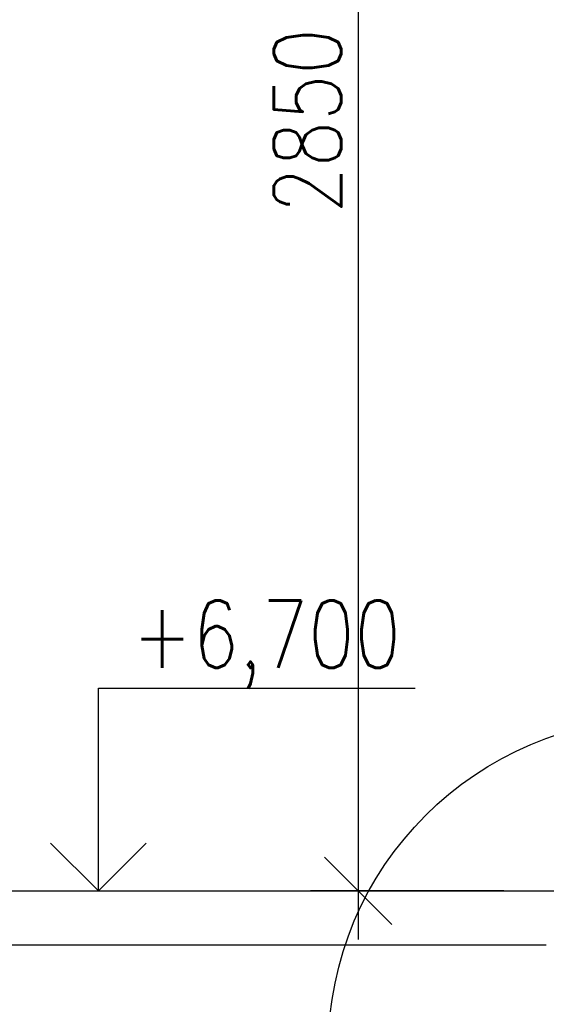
# Model space of a CAD drawing. Header units: millimetres. Extents: x -637441 to -130928, y -380379 to -53767.
# Tile 331 of 390: x -338746 to -337772, y -152392 to -150569. Entities that reach past the tile are written whole.
import ezdxf
from ezdxf.enums import TextEntityAlignment as Align

# ---------------------------------------------------------------- set-up
doc = ezdxf.new("R2010")
doc.units = ezdxf.units.MM
doc.header["$LTSCALE"] = 10
for name, color, linetype, lineweight in [('CKKOTY', 7, 'Continuous', 25), ('CKSTENY_SRAF', 1, 'Continuous', 18), ('CKTEXTY_MALE', 7, 'Continuous', 25)]:
    doc.layers.add(name, color=color, linetype=linetype, lineweight=lineweight)
doc.layers.add('SLABĚ', color=7, linetype='Continuous')
doc.layers.add('ZDIVO', color=6, linetype='Continuous')
doc.styles.get("Standard").update_dxf_attribs({"font": 'simplex.shx', "width": 0.8})
doc.dimstyles.new('normální', dxfattribs={"dimscale": 50, "dimtxt": 2.5, "dimasz": 2.5, "dimexe": 1.768, "dimexo": 5, "dimtad": 1, "dimrnd": 1, "dimtxsty": 'Standard', "dimblk1": 'OBLIQUE', "dimblk2": 'OBLIQUE', "dimsah": 1, "dimcen": 2.5, "dimdle": 1.8, "dimadec": 0, "dimazin": 0, "dimtfac": 1, "dimtix": 1, "dimtmove": 2, "dimatfit": 3, "dimfxl": 1, "dimarcsym": 0})

# ---------------------------------------------------------------- blocks, each defined once
blk = doc.blocks.new('kacenah1')
at = {"color": 0, "linetype": 'ByBlock', "lineweight": -2}
for points in [[(0, 0), (0, 30), (46.9, 30)], [(-7.07, 7.07), (0, 0), (7.07, 7.07)]]:
    blk.add_lwpolyline(points, dxfattribs=at)
at = {"color": 0, "linetype": 'ByBlock', "lineweight": -2, "width": 0.8}
blk.add_attdef('HEIGHT', text='', height=10, dxfattribs=at).set_placement((5, 30), align=Align.BOTTOM_LEFT)
blk.add_attdef('OZN', text='', height=10, dxfattribs=at).set_placement((5, 26.66), align=Align.TOP_LEFT)
blk = doc.blocks.new('_OBLIQUE')
at = {"color": 0, "linetype": 'ByBlock'}
blk.add_line((-0.5, -0.5), (0.5, 0.5), dxfattribs=at)
blk = doc.blocks.new('*D1263')
at = {"layer": 'CKTEXTY_MALE', "color": 0, "lineweight": -2}
for p, q in [((-338120.1, -149241.7), (-338120.1, -152271.7)), ((-337850.9, -149331.7), (-338208.5, -149331.7)), ((-337850.9, -152181.7), (-338208.5, -152181.7))]:
    blk.add_line(p, q, dxfattribs=at)
at = {"layer": 'DEFPOINTS', "color": 0}
for p in [(-337600.9, -149331.7), (-338120.1, -152181.7), (-337600.9, -152181.7)]:
    blk.add_point(p, dxfattribs=at)
at = {"layer": 'CKTEXTY_MALE', "color": 0, "lineweight": -2, "xscale": 125, "yscale": 125, "zscale": 125}
for p, rotation in [((-338120.1, -149331.7), 90), ((-338120.1, -152181.7), 270)]:
    blk.add_blockref('_OBLIQUE', p, dxfattribs=dict(at, rotation=rotation))
at = {"layer": 'CKTEXTY_MALE', "color": 0, "insert": (-338213.9, -150756.7), "char_height": 125, "attachment_point": 5, "rotation": 90}
blk.add_mtext('2850', dxfattribs=at)

msp = doc.modelspace()

# ---------------------------------------------------------------- linework, layer by layer
at = {"layer": 'CKSTENY_SRAF'}
msp.add_line((-338383.238, -152181.715), (-334013.736, -152181.715), dxfattribs=at)
at = {"layer": 'CKTEXTY_MALE', "color": 7}
msp.add_circle((-337561.835, -152476.154), 613.638, dxfattribs=at)
at = {"layer": 'SLABĚ'}
msp.add_line((-344672.102, -152281.715), (-337772.102, -152281.715), dxfattribs=at)
at = {"layer": 'ZDIVO'}
msp.add_line((-344672.102, -152181.715), (-337536.899, -152181.715), dxfattribs=at)

# ---------------------------------------------------------------- block references
at = {"layer": 'CKKOTY', "color": 7, "xscale": 12.5, "yscale": 12.5, "zscale": 12.5}
msp.add_blockref('kacenah1', (-338600.676, -152181.715), dxfattribs=at).add_auto_attribs({'HEIGHT': '+6,700'})

# ---------------------------------------------------------------- dimensions: what is measured, and where the dimension line sits
at = {"layer": 'CKTEXTY_MALE'}
dim = msp.add_linear_dim(base=(-338120.136, -152181.715), p1=(-337600.945, -149331.715), p2=(-337600.945, -152181.715), angle=90, dimstyle='normální', dxfattribs=at)
dim.commit()
dim.dimension.update_dxf_attribs({"geometry": '*D1263', "text_midpoint": (-338213.886, -150756.715)})

doc.saveas('drawing.dxf')
